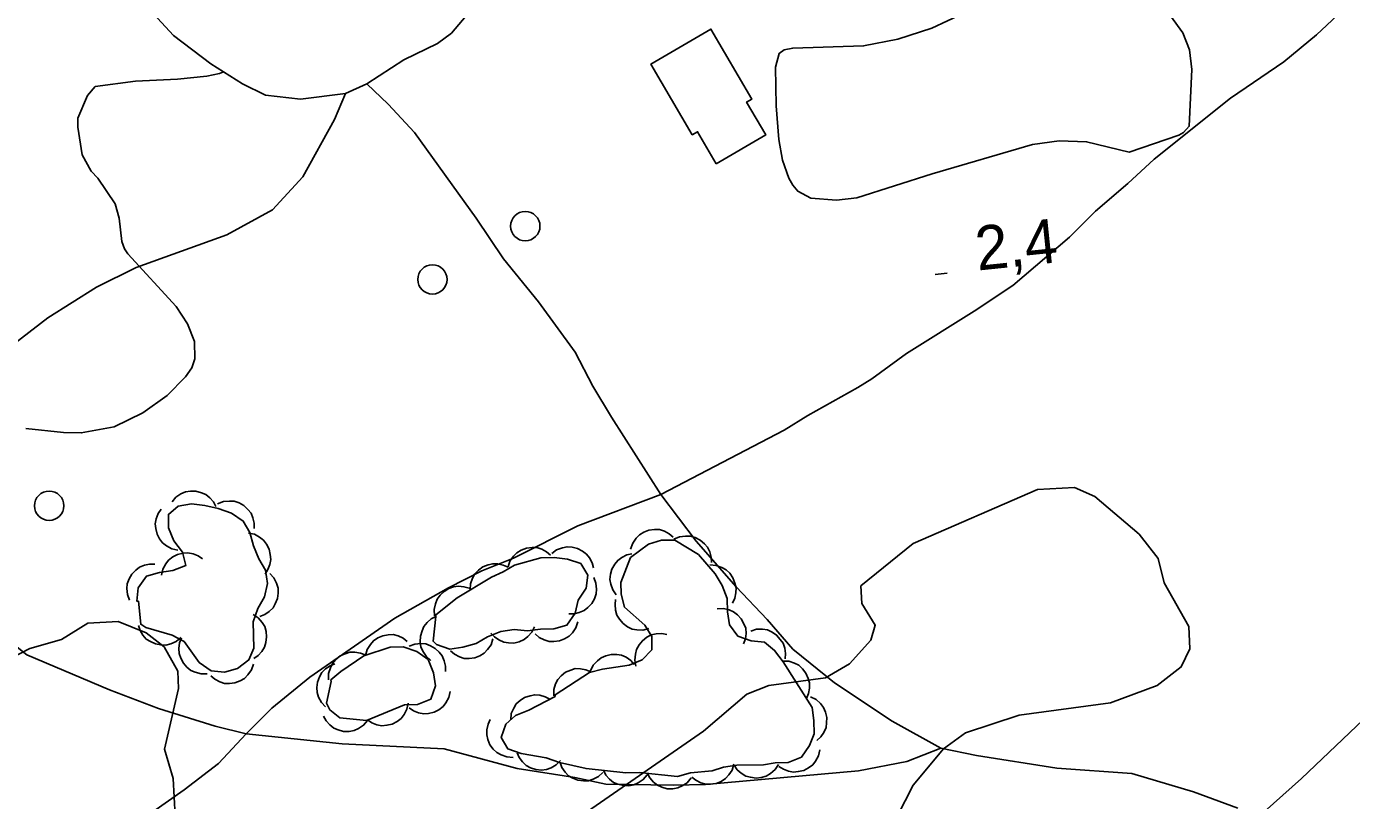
# Model space of a CAD drawing. Extents: x 336540 to 340074, y 5572036 to 5573747.
# Drawn here: x 338506.3 to 338596.3, y 5572627.7 to 5572680.3 of the extents above; entities that cross this region are included whole.
import ezdxf

# ---------------------------------------------------------------- set-up
doc = ezdxf.new("R2010")
doc.units = 0
for name, color, linetype in [('Niveau 19', 7, 'Continuous'), ('Niveau 2', 7, 'Continuous'), ('Niveau 22', 7, 'Continuous'), ('Niveau 3', 7, 'Continuous'), ('Niveau 31', 7, 'Continuous'), ('Niveau 36', 7, 'Continuous'), ('Niveau 4', 7, 'Continuous'), ('Niveau 44', 7, 'Continuous')]:
    doc.layers.add(name, color=color, linetype=linetype)

msp = doc.modelspace()

# ---------------------------------------------------------------- linework, layer by layer
at = {"layer": 'Niveau 19'}
msp.add_lwpolyline([(338514.14, 5572682.06), (338516.29, 5572679.73), (338518.82, 5572677.81), (338520.99, 5572676.45), (338522.55, 5572675.68), (338524.92, 5572675.4), (338527.98, 5572675.79), (338529.44, 5572676.44), (338531.94, 5572678.07), (338534.24, 5572679.19), (338535.18, 5572679.89), (338537.07, 5572682.11)], dxfattribs=at)
at = {"layer": 'Niveau 2'}
for points in [[(338581.23, 5572671.8), (338578.34, 5572672.51), (338576.48, 5572672.58), (338574.68, 5572672.32), (338567.84, 5572670.33), (338562.74, 5572668.69), (338561.36, 5572668.53), (338559.61, 5572668.67), (338558.72, 5572669.14), (338558.38, 5572669.55), (338558.11, 5572670.04), (338557.69, 5572671.25), (338557.42, 5572672.66), (338557.25, 5572674.95), (338557.2, 5572677.58), (338557.45, 5572678.51), (338557.8, 5572678.75), (338558.38, 5572678.87), (338563.19, 5572679.02), (338565.51, 5572679.48), (338567.82, 5572680.23), (338569.95, 5572681.23)], [(338584.04, 5572681.06), (338584.89, 5572679.92), (338585.33, 5572678.76), (338585.49, 5572677.42), (338585.32, 5572673.56), (338584.93, 5572673.14), (338584.62, 5572672.95), (338581.23, 5572671.8)], [(338506.25, 5572653.02), (338508.81, 5572652.74), (338510.02, 5572652.72), (338512.27, 5572653.14), (338514.2, 5572654.09), (338515.86, 5572655.26), (338517.11, 5572656.53), (338517.53, 5572657.14), (338517.75, 5572657.76), (338517.71, 5572658.94), (338517.25, 5572660.13), (338516.47, 5572661.31), (338513.19, 5572664.89), (338512.96, 5572665.23), (338512.79, 5572665.73), (338512.61, 5572667.31), (338512.33, 5572668.29), (338511.14, 5572670.04), (338510.69, 5572670.51), (338510.09, 5572671.62), (338509.78, 5572673.51), (338509.79, 5572674.11), (338510.45, 5572675.64), (338510.97, 5572676.27), (338513.7, 5572676.63), (338516.57, 5572676.75), (338518.55, 5572676.97), (338519.42, 5572677.15), (338519.64, 5572677.24)], [(338565.48, 5572626.66), (338566.56, 5572628.77), (338568.63, 5572631.25), (338570.11, 5572632.33), (338573.77, 5572633.53), (338579.98, 5572634.37), (338583.14, 5572635.55), (338584.78, 5572636.82), (338585.37, 5572638.04), (338585.3, 5572639.56), (338583.61, 5572642.53), (338583.2, 5572644.19), (338581.93, 5572645.83), (338578.91, 5572648.4), (338577.52, 5572649), (338575.01, 5572648.88), (338566.55, 5572645.21), (338563, 5572642.32), (338563.06, 5572641.12), (338563.98, 5572639.65), (338563.69, 5572638.63), (338562.24, 5572637.03), (338560.61, 5572636.08), (338556.74, 5572635.56), (338555.25, 5572634.96), (338552.32, 5572632.44), (338543.83, 5572626.58)], [(338516.41, 5572626.69), (338516.28, 5572629.24), (338515.67, 5572631.23), (338516.64, 5572635.34), (338516.58, 5572636.53), (338515.65, 5572638.19), (338514.43, 5572639.13), (338512.52, 5572639.9), (338510.48, 5572639.79), (338508.69, 5572638.67), (338506.52, 5572638.07), (338501.72, 5572635.6)]]:
    msp.add_lwpolyline(points, dxfattribs=at)
at = {"layer": 'Niveau 22'}
for points in [[(338568.44, 5572631.3), (338565.14, 5572633.14), (338561.22, 5572635.74), (338558.39, 5572638.02), (338556.63, 5572640.05), (338554.52, 5572642.26), (338551.82, 5572645.37), (338549.41, 5572648.54), (338557.8, 5572652.91), (338559.39, 5572653.91), (338562.79, 5572655.81), (338563.74, 5572656.39), (338566.1, 5572658.12), (338570.7, 5572660.99), (338573.33, 5572662.73), (338577.19, 5572666.02), (338578.96, 5572667.78), (338581.15, 5572669.66), (338582.93, 5572671.33), (338588.12, 5572675.46), (338591.75, 5572677.95), (338593.97, 5572679.77), (338595.74, 5572681.42), (338599.16, 5572683.68)], [(338529.44, 5572676.44), (338530.87, 5572675.06), (338532.66, 5572673.13), (338536.87, 5572667.31), (338538.72, 5572664.56), (338541.1, 5572661.62), (338543.58, 5572658.21), (338544.8, 5572655.9), (338546.05, 5572653.8), (338549.41, 5572648.54), (338543.78, 5572646.41), (338539.39, 5572644.2), (338537.25, 5572643.35), (338534.98, 5572642.2), (338531.33, 5572640.14), (338525.56, 5572636.11), (338522.98, 5572634.01), (338521.22, 5572632.28), (338519.13, 5572632.79), (338515.28, 5572634), (338511.95, 5572635.26), (338506.33, 5572637.63), (338503.61, 5572639.8)], [(338493.59, 5572648.39), (338498.07, 5572652.47), (338500.78, 5572655.18), (338507.75, 5572660.53), (338511.06, 5572662.62), (338513.76, 5572663.96), (338519.91, 5572666.19), (338523.03, 5572667.89), (338525.08, 5572670.13), (338527.24, 5572674.02), (338527.98, 5572675.79)], [(338512.76, 5572625.47), (338517.01, 5572628.47), (338519.35, 5572630.26), (338521.22, 5572632.28), (338527.76, 5572631.58), (338534.68, 5572631.24), (338539.64, 5572629.92), (338543.56, 5572629.31), (338545.68, 5572628.84), (338550.25, 5572628.77), (338552.44, 5572628.82), (338562.84, 5572629.76), (338566.14, 5572630.4), (338568.44, 5572631.3), (338570.87, 5572630.79), (338576.32, 5572629.94), (338581.42, 5572629.58), (338585.62, 5572628.33), (338588.63, 5572627.21)]]:
    msp.add_lwpolyline(points, dxfattribs=at)
at = {"layer": 'Niveau 3'}
msp.add_line((338568.06, 5572663.49), (338568.88, 5572663.58), dxfattribs=at)
at = {"layer": 'Niveau 31'}
msp.add_lwpolyline([(338553.18, 5572671.01), (338551.91, 5572673.19), (338551.55, 5572672.98), (338548.74, 5572677.79), (338552.82, 5572680.17), (338555.6, 5572675.41), (338555.24, 5572675.2), (338556.54, 5572672.97), (338553.18, 5572671.01)], dxfattribs=at)
at = {"layer": 'Niveau 36'}
for centre in [(338540.197, 5572666.773), (338533.889, 5572663.151), (338507.842, 5572647.77)]:
    msp.add_circle(centre, 1, dxfattribs=at)
at = {"layer": 'Niveau 4'}
msp.add_lwpolyline([(338632.65, 5572666.14), (338629.97, 5572663.62), (338625.84, 5572659.09), (338622.01, 5572655.34), (338620.11, 5572653.61), (338615.6, 5572649.89), (338610.64, 5572645.51), (338604.05, 5572638.93), (338600.45, 5572636.27), (338599.02, 5572635), (338592.96, 5572629.23), (338590.42, 5572626.97)], dxfattribs=at)
at = {"layer": 'Niveau 44'}
for points in [[(338516.19, 5572648.04), (338516.46, 5572648.35), (338516.8, 5572648.57), (338517.1, 5572648.71), (338517.45, 5572648.77), (338517.82, 5572648.76), (338518.19, 5572648.65), (338518.49, 5572648.53), (338518.76, 5572648.31), (338519, 5572648.03), (338519.17, 5572647.71)], [(338513.91, 5572641.29), (338513.8, 5572641.28), (338513.9, 5572642.19), (338514.45, 5572642.98), (338515.34, 5572643.23), (338516.24, 5572643.36), (338517.14, 5572643.72), (338516.9, 5572644.61), (338516.32, 5572645.39), (338515.96, 5572646.28), (338515.95, 5572647.18), (338516.61, 5572647.75), (338517.51, 5572647.89), (338518.42, 5572647.79), (338519.32, 5572647.59), (338520.23, 5572647.27), (338521.03, 5572646.73), (338521.49, 5572645.95), (338521.73, 5572645.05), (338522.09, 5572644.16), (338522.55, 5572643.39), (338522.68, 5572642.49), (338522.47, 5572641.59), (338522.03, 5572640.79), (338521.71, 5572639.88), (338521.74, 5572638.09), (338521.42, 5572637.29), (338520.64, 5572636.71), (338519.75, 5572636.47), (338518.84, 5572636.56), (338518.04, 5572637.11), (338517.01, 5572638.54), (338516.21, 5572638.98), (338514.4, 5572639.5), (338514.06, 5572639.72), (338513.91, 5572641.29)], [(338516.58, 5572644.75), (338516.17, 5572644.84), (338515.81, 5572645.04), (338515.55, 5572645.24), (338515.34, 5572645.52), (338515.17, 5572645.85), (338515.09, 5572646.22), (338515.05, 5572646.54), (338515.12, 5572646.89), (338515.25, 5572647.24), (338515.45, 5572647.54)], [(338519.29, 5572647.9), (338519.68, 5572648.06), (338520.09, 5572648.09), (338520.42, 5572648.08), (338520.75, 5572647.96), (338521.07, 5572647.78), (338521.35, 5572647.52), (338521.56, 5572647.27), (338521.69, 5572646.95), (338521.78, 5572646.58), (338521.78, 5572646.22)], [(338521.38, 5572645.91), (338521.79, 5572645.83), (338522.14, 5572645.63), (338522.41, 5572645.43), (338522.62, 5572645.15), (338522.79, 5572644.82), (338522.87, 5572644.45), (338522.91, 5572644.12), (338522.84, 5572643.78), (338522.71, 5572643.43), (338522.51, 5572643.13)], [(338547.36, 5572644.83), (338547.5, 5572645.23), (338547.73, 5572645.56), (338547.96, 5572645.8), (338548.26, 5572645.98), (338548.6, 5572646.11), (338548.99, 5572646.15), (338549.31, 5572646.15), (338549.65, 5572646.04), (338549.98, 5572645.87), (338550.25, 5572645.64)], [(338550.3, 5572645.49), (338550.68, 5572645.66), (338551.08, 5572645.71), (338551.41, 5572645.71), (338551.75, 5572645.61), (338552.08, 5572645.44), (338552.37, 5572645.19), (338552.59, 5572644.95), (338552.73, 5572644.63), (338552.83, 5572644.27), (338552.85, 5572643.91)], [(338542.22, 5572634.81), (338542.22, 5572634.92), (338544.56, 5572636.43), (338545.45, 5572636.67), (338547.25, 5572636.94), (338548.14, 5572637.3), (338548.81, 5572637.98), (338548.79, 5572638.88), (338548.33, 5572639.66), (338546.95, 5572640.87), (338546.71, 5572641.76), (338546.7, 5572642.55), (338547.35, 5572644.25), (338548.57, 5572645.17), (338549.46, 5572645.42), (338550.37, 5572645.44), (338551.96, 5572644.46), (338553.11, 5572643.14), (338553.57, 5572642.36), (338553.93, 5572641.47), (338553.94, 5572640.57), (338554.07, 5572639.67), (338554.65, 5572638.9), (338555.56, 5572638.58), (338556.46, 5572638.49), (338557.14, 5572637.94), (338557.72, 5572637.17), (338559.69, 5572634.06), (338559.82, 5572633.17), (338559.83, 5572632.27), (338559.51, 5572631.48), (338558.96, 5572630.68), (338558.07, 5572630.32), (338557.17, 5572630.3), (338556.38, 5572630.17), (338554.58, 5572630.13), (338553.68, 5572630), (338552.9, 5572629.76), (338551.43, 5572629.61), (338550.54, 5572629.37), (338547.94, 5572629.65), (338547.04, 5572629.63), (338544.33, 5572629.91), (338542.52, 5572630.32), (338541.62, 5572630.63), (338539.92, 5572630.93), (338539.02, 5572631.25), (338538.55, 5572632.03), (338538.87, 5572632.93), (338539.54, 5572633.51), (338540.43, 5572633.87), (338542.22, 5572634.81)], [(338539.03, 5572643.62), (338539.16, 5572644.01), (338539.4, 5572644.34), (338539.62, 5572644.58), (338539.93, 5572644.76), (338540.28, 5572644.89), (338540.66, 5572644.93), (338540.98, 5572644.93), (338541.32, 5572644.82), (338541.65, 5572644.64), (338541.92, 5572644.41)], [(338542, 5572644.52), (338542.33, 5572644.77), (338542.72, 5572644.91), (338543.04, 5572644.98), (338543.39, 5572644.95), (338543.75, 5572644.86), (338544.08, 5572644.68), (338544.35, 5572644.49), (338544.57, 5572644.22), (338544.74, 5572643.89), (338544.84, 5572643.54)], [(338513.31, 5572641.35), (338513.16, 5572641.74), (338513.13, 5572642.14), (338513.15, 5572642.47), (338513.27, 5572642.8), (338513.46, 5572643.12), (338513.73, 5572643.4), (338513.98, 5572643.6), (338514.31, 5572643.74), (338514.67, 5572643.81), (338515.03, 5572643.81)], [(338515.48, 5572643.05), (338515.57, 5572643.46), (338515.76, 5572643.82), (338515.96, 5572644.08), (338516.24, 5572644.29), (338516.57, 5572644.46), (338516.95, 5572644.54), (338517.27, 5572644.57), (338517.62, 5572644.5), (338517.96, 5572644.37), (338518.26, 5572644.17)], [(338534.13, 5572640.25), (338534.12, 5572640.36), (338535.57, 5572641.52), (338537.91, 5572642.92), (338538.69, 5572643.27), (338539.47, 5572643.74), (338541.26, 5572644.23), (338542.16, 5572644.25), (338543.07, 5572644.15), (338543.97, 5572643.84), (338544.44, 5572643.06), (338544.34, 5572642.16), (338543.79, 5572641.36), (338543.58, 5572640.46), (338543.03, 5572639.66), (338542.14, 5572639.41), (338541.24, 5572639.39), (338540.34, 5572639.26), (338539.44, 5572639.35), (338538.54, 5572639.22), (338537.64, 5572638.86), (338536.86, 5572638.4), (338535.96, 5572638.15), (338535.07, 5572638.02), (338534.16, 5572638.34), (338533.93, 5572638.56), (338534.13, 5572640.25)], [(338536.46, 5572642.05), (338536.48, 5572642.47), (338536.62, 5572642.85), (338536.77, 5572643.14), (338537.02, 5572643.39), (338537.32, 5572643.61), (338537.67, 5572643.75), (338537.99, 5572643.83), (338538.34, 5572643.82), (338538.7, 5572643.74), (338539.03, 5572643.59)], [(338546.38, 5572641.71), (338546.14, 5572642.05), (338546.01, 5572642.43), (338545.95, 5572642.76), (338545.99, 5572643.11), (338546.09, 5572643.46), (338546.28, 5572643.79), (338546.48, 5572644.06), (338546.77, 5572644.26), (338547.1, 5572644.43), (338547.45, 5572644.51)], [(338552.75, 5572643.75), (338553.17, 5572643.72), (338553.55, 5572643.58), (338553.84, 5572643.42), (338554.09, 5572643.18), (338554.31, 5572642.88), (338554.44, 5572642.52), (338554.53, 5572642.2), (338554.51, 5572641.85), (338554.43, 5572641.49), (338554.28, 5572641.16)], [(338522.84, 5572643.17), (338523.12, 5572642.86), (338523.3, 5572642.5), (338523.4, 5572642.18), (338523.41, 5572641.83), (338523.36, 5572641.47), (338523.21, 5572641.11), (338523.06, 5572640.83), (338522.8, 5572640.59), (338522.49, 5572640.38), (338522.16, 5572640.25)], [(338544.85, 5572642.9), (338545, 5572642.51), (338545.03, 5572642.11), (338545.02, 5572641.78), (338544.9, 5572641.45), (338544.72, 5572641.12), (338544.45, 5572640.85), (338544.2, 5572640.64), (338543.87, 5572640.51), (338543.51, 5572640.43), (338543.15, 5572640.43)], [(338534.03, 5572640.29), (338534, 5572640.71), (338534.09, 5572641.1), (338534.2, 5572641.42), (338534.41, 5572641.7), (338534.68, 5572641.95), (338535.01, 5572642.14), (338535.31, 5572642.27), (338535.66, 5572642.3), (338536.03, 5572642.27), (338536.38, 5572642.17)], [(338548.6, 5572639.42), (338548.19, 5572639.32), (338547.79, 5572639.33), (338547.46, 5572639.39), (338547.15, 5572639.55), (338546.85, 5572639.77), (338546.61, 5572640.06), (338546.43, 5572640.34), (338546.34, 5572640.68), (338546.3, 5572641.05), (338546.34, 5572641.4)], [(338521.7, 5572640.38), (338522.05, 5572640.15), (338522.31, 5572639.84), (338522.49, 5572639.56), (338522.59, 5572639.22), (338522.62, 5572638.86), (338522.57, 5572638.48), (338522.48, 5572638.16), (338522.29, 5572637.86), (338522.05, 5572637.59), (338521.75, 5572637.38)], [(338533.78, 5572637.26), (338533.46, 5572637.54), (338533.24, 5572637.88), (338533.11, 5572638.18), (338533.06, 5572638.53), (338533.07, 5572638.9), (338533.18, 5572639.27), (338533.3, 5572639.57), (338533.53, 5572639.84), (338533.81, 5572640.08), (338534.13, 5572640.24)], [(338553.24, 5572640.77), (338553.66, 5572640.79), (338554.05, 5572640.7), (338554.36, 5572640.57), (338554.63, 5572640.36), (338554.88, 5572640.08), (338555.06, 5572639.74), (338555.18, 5572639.44), (338555.2, 5572639.09), (338555.16, 5572638.72), (338555.04, 5572638.38)], [(338516.79, 5572638.81), (338516.47, 5572638.54), (338516.1, 5572638.39), (338515.78, 5572638.3), (338515.43, 5572638.31), (338515.07, 5572638.38), (338514.72, 5572638.54), (338514.44, 5572638.71), (338514.21, 5572638.98), (338514.02, 5572639.3), (338513.91, 5572639.64)], [(338540.83, 5572639.55), (338540.65, 5572639.17), (338540.37, 5572638.88), (338540.12, 5572638.67), (338539.79, 5572638.53), (338539.43, 5572638.44), (338539.05, 5572638.45), (338538.73, 5572638.5), (338538.41, 5572638.65), (338538.1, 5572638.86), (338537.86, 5572639.12)], [(338543.77, 5572639.87), (338543.64, 5572639.47), (338543.4, 5572639.14), (338543.18, 5572638.9), (338542.87, 5572638.72), (338542.53, 5572638.59), (338542.15, 5572638.55), (338541.82, 5572638.55), (338541.48, 5572638.65), (338541.15, 5572638.82), (338540.88, 5572639.06)], [(338555.52, 5572639.25), (338555.92, 5572639.38), (338556.32, 5572639.38), (338556.65, 5572639.33), (338556.97, 5572639.19), (338557.28, 5572638.98), (338557.53, 5572638.69), (338557.72, 5572638.43), (338557.83, 5572638.09), (338557.88, 5572637.73), (338557.85, 5572637.37)], [(338518.58, 5572636.35), (338518.17, 5572636.34), (338517.77, 5572636.45), (338517.47, 5572636.58), (338517.2, 5572636.8), (338516.96, 5572637.08), (338516.79, 5572637.42), (338516.68, 5572637.73), (338516.66, 5572638.08), (338516.71, 5572638.45), (338516.83, 5572638.79)], [(338529.34, 5572637.6), (338529.45, 5572638), (338529.67, 5572638.34), (338529.88, 5572638.6), (338530.17, 5572638.79), (338530.51, 5572638.94), (338530.89, 5572639), (338531.22, 5572639.01), (338531.56, 5572638.92), (338531.89, 5572638.77), (338532.18, 5572638.55)], [(338532.3, 5572638.22), (338532.69, 5572638.37), (338533.1, 5572638.4), (338533.43, 5572638.38), (338533.76, 5572638.26), (338534.08, 5572638.08), (338534.35, 5572637.81), (338534.56, 5572637.56), (338534.69, 5572637.23), (338534.77, 5572636.87), (338534.77, 5572636.51)], [(338538, 5572638.72), (338537.87, 5572638.32), (338537.64, 5572637.99), (338537.41, 5572637.75), (338537.11, 5572637.57), (338536.76, 5572637.44), (338536.38, 5572637.4), (338536.05, 5572637.4), (338535.72, 5572637.51), (338535.39, 5572637.68), (338535.11, 5572637.92)], [(338547.72, 5572636.87), (338547.64, 5572637.28), (338547.68, 5572637.69), (338547.75, 5572638.01), (338547.93, 5572638.32), (338548.16, 5572638.6), (338548.47, 5572638.83), (338548.76, 5572638.99), (338549.1, 5572639.06), (338549.47, 5572639.08), (338549.83, 5572639.01)], [(338527, 5572635.82), (338526.99, 5572635.93), (338527.66, 5572636.51), (338529.22, 5572637.56), (338531.01, 5572638.16), (338531.91, 5572638.18), (338532.82, 5572637.86), (338533.61, 5572637.31), (338533.97, 5572636.42), (338534.1, 5572635.53), (338533.78, 5572634.62), (338532.88, 5572634.26), (338531.98, 5572634.24), (338529.41, 5572633.18), (338527.6, 5572633.36), (338526.92, 5572633.91), (338526.68, 5572634.35), (338527, 5572635.82)], [(338526.83, 5572635.95), (338526.83, 5572636.37), (338526.95, 5572636.76), (338527.09, 5572637.06), (338527.32, 5572637.32), (338527.61, 5572637.56), (338527.96, 5572637.71), (338528.27, 5572637.82), (338528.62, 5572637.82), (338528.99, 5572637.76), (338529.32, 5572637.63)], [(338544.64, 5572636.55), (338544.82, 5572636.93), (338545.1, 5572637.23), (338545.35, 5572637.44), (338545.67, 5572637.58), (338546.03, 5572637.66), (338546.42, 5572637.66), (338546.74, 5572637.62), (338547.06, 5572637.47), (338547.37, 5572637.26), (338547.61, 5572636.99)], [(338521.73, 5572637), (338521.59, 5572636.61), (338521.35, 5572636.28), (338521.12, 5572636.04), (338520.82, 5572635.86), (338520.47, 5572635.74), (338520.09, 5572635.7), (338519.76, 5572635.7), (338519.43, 5572635.81), (338519.1, 5572635.99), (338518.83, 5572636.22)], [(338526.62, 5572634.1), (338526.34, 5572634.4), (338526.15, 5572634.76), (338526.05, 5572635.07), (338526.03, 5572635.42), (338526.08, 5572635.79), (338526.22, 5572636.15), (338526.37, 5572636.43), (338526.62, 5572636.68), (338526.93, 5572636.89), (338527.26, 5572637.03)], [(338542.13, 5572634.86), (338542.14, 5572635.28), (338542.26, 5572635.66), (338542.41, 5572635.96), (338542.64, 5572636.22), (338542.94, 5572636.45), (338543.29, 5572636.6), (338543.6, 5572636.7), (338543.95, 5572636.69), (338544.32, 5572636.63), (338544.65, 5572636.49)], [(338557.69, 5572637.21), (338558.11, 5572637.2), (338558.49, 5572637.07), (338558.79, 5572636.93), (338559.05, 5572636.69), (338559.27, 5572636.39), (338559.42, 5572636.04), (338559.51, 5572635.73), (338559.51, 5572635.37), (338559.44, 5572635.01), (338559.3, 5572634.68)], [(338535.1, 5572635.15), (338535.01, 5572634.74), (338534.81, 5572634.38), (338534.61, 5572634.12), (338534.33, 5572633.91), (338534, 5572633.74), (338533.62, 5572633.66), (338533.3, 5572633.63), (338532.95, 5572633.7), (338532.61, 5572633.83), (338532.31, 5572634.03)], [(338539.21, 5572633.23), (338539.25, 5572633.64), (338539.41, 5572634.02), (338539.58, 5572634.3), (338539.84, 5572634.54), (338540.15, 5572634.74), (338540.52, 5572634.86), (338540.84, 5572634.92), (338541.19, 5572634.89), (338541.54, 5572634.79), (338541.86, 5572634.62)], [(338559.58, 5572634.79), (338559.96, 5572634.6), (338560.26, 5572634.33), (338560.47, 5572634.07), (338560.61, 5572633.75), (338560.69, 5572633.39), (338560.68, 5572633.01), (338560.64, 5572632.69), (338560.49, 5572632.37), (338560.28, 5572632.06), (338560.02, 5572631.82)], [(338532.24, 5572634.35), (338532.16, 5572633.94), (338531.97, 5572633.58), (338531.77, 5572633.32), (338531.49, 5572633.1), (338531.16, 5572632.93), (338530.79, 5572632.85), (338530.46, 5572632.81), (338530.12, 5572632.88), (338529.77, 5572633.01), (338529.47, 5572633.21)], [(338529.48, 5572633.17), (338529.21, 5572632.85), (338528.87, 5572632.63), (338528.57, 5572632.49), (338528.22, 5572632.43), (338527.85, 5572632.43), (338527.48, 5572632.54), (338527.18, 5572632.65), (338526.91, 5572632.88), (338526.66, 5572633.15), (338526.49, 5572633.47)], [(338539.37, 5572630.67), (338538.95, 5572630.7), (338538.57, 5572630.84), (338538.27, 5572630.99), (338538.02, 5572631.23), (338537.8, 5572631.53), (338537.66, 5572631.89), (338537.58, 5572632.2), (338537.59, 5572632.55), (338537.67, 5572632.92), (338537.82, 5572633.24)], [(338560.22, 5572631.19), (338560.13, 5572630.78), (338559.93, 5572630.42), (338559.74, 5572630.16), (338559.45, 5572629.95), (338559.13, 5572629.78), (338558.75, 5572629.7), (338558.43, 5572629.66), (338558.08, 5572629.73), (338557.74, 5572629.86), (338557.44, 5572630.06)], [(338542.59, 5572630.46), (338542.3, 5572630.16), (338541.95, 5572629.96), (338541.64, 5572629.84), (338541.29, 5572629.81), (338540.92, 5572629.84), (338540.56, 5572629.97), (338540.27, 5572630.11), (338540.01, 5572630.36), (338539.79, 5572630.65), (338539.64, 5572630.98)], [(338545.48, 5572629.65), (338545.18, 5572629.36), (338544.81, 5572629.18), (338544.5, 5572629.08), (338544.15, 5572629.07), (338543.78, 5572629.12), (338543.43, 5572629.26), (338543.14, 5572629.42), (338542.9, 5572629.67), (338542.69, 5572629.98), (338542.56, 5572630.31)], [(338548.49, 5572629.48), (338548.22, 5572629.16), (338547.88, 5572628.94), (338547.58, 5572628.8), (338547.24, 5572628.74), (338546.87, 5572628.75), (338546.5, 5572628.85), (338546.19, 5572628.97), (338545.92, 5572629.19), (338545.68, 5572629.47), (338545.51, 5572629.79)], [(338551.48, 5572629.27), (338551.21, 5572628.95), (338550.87, 5572628.73), (338550.57, 5572628.59), (338550.22, 5572628.54), (338549.85, 5572628.54), (338549.48, 5572628.65), (338549.18, 5572628.77), (338548.91, 5572628.99), (338548.66, 5572629.27), (338548.49, 5572629.59)], [(338554.37, 5572630.21), (338554.25, 5572629.81), (338554.03, 5572629.48), (338553.81, 5572629.23), (338553.51, 5572629.04), (338553.17, 5572628.9), (338552.79, 5572628.85), (338552.46, 5572628.85), (338552.12, 5572628.95), (338551.79, 5572629.11), (338551.51, 5572629.33)], [(338557.4, 5572630.19), (338557.17, 5572629.84), (338556.86, 5572629.58), (338556.58, 5572629.4), (338556.24, 5572629.3), (338555.88, 5572629.26), (338555.5, 5572629.32), (338555.18, 5572629.4), (338554.88, 5572629.59), (338554.61, 5572629.83), (338554.4, 5572630.13)]]:
    msp.add_lwpolyline(points, dxfattribs=at)

# ---------------------------------------------------------------- texts
at = {"layer": 'Niveau 3'}
msp.add_text('2,4    ', height=3, rotation=5.88941, dxfattribs=at).set_placement((338570.94, 5572663.75))

doc.saveas('drawing.dxf')
